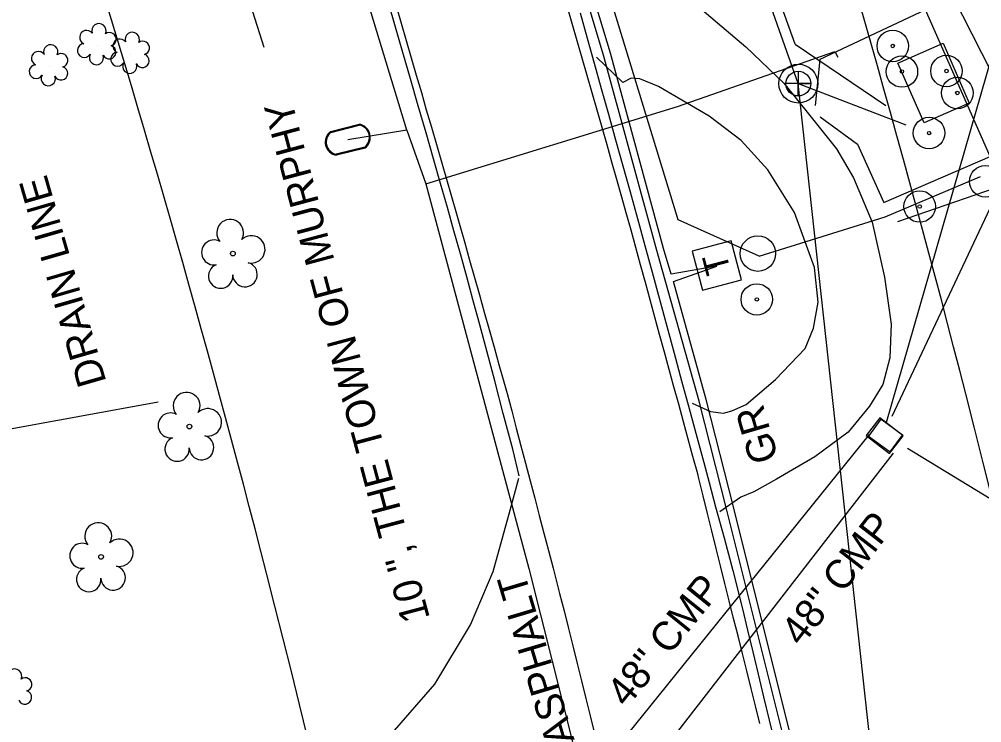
# Model space of a CAD drawing. Extents: x 472260 to 482161, y 489063 to 507124.
# Drawn here: x 474378.9 to 474512.2, y 504924.1 to 505021.6 of the extents above; entities that cross this region are included whole.
import ezdxf

# ---------------------------------------------------------------- set-up
doc = ezdxf.new("R2010")
doc.units = 0
for name, color, linetype in [('Exist Drainage Structure Manhole CELL', 7, 'Continuous'), ('Exist Plan Preparation Watershed Blue', 7, 'Continuous'), ('Exist Roads Change in Surface', 7, 'Continuous'), ('Exist Structure Minor Drop Inlet Cogo Elevation', 7, 'Continuous'), ('Exist Structure Minor Pipes CMP 66 Inch Cogo Point CELL', 7, 'Continuous'), ('Exist Utilities Water Meter CELL', 7, 'Continuous'), ('Prop Drainage Ditch Base Lines', 7, 'Continuous'), ('Prop Drainage Structure Catch Basin Convert From Junction Box Label', 7, 'Continuous'), ('Prop Drainage Structure Catch Basin Grate 840 03E CELL', 7, 'Continuous'), ('Prop Drainage Structure Drop Inlet Grate 2 Narrow Slots and Sag Grates 840 24 CELL', 7, 'Continuous'), ('Prop Drainage Structure Drop Inlet Grate 2 Wide Slots and Flat Grates 840 20 Label', 7, 'Continuous'), ('Prop Drainage Structure Drop Inlet Grate 840 16 CELL', 7, 'Continuous'), ('Prop Drainage Structure Junction Box with Manhole TB Label', 7, 'Continuous'), ('Prop Drainage Structure Pipe Collar Label', 7, 'Continuous'), ('Prop Drainage Structure Pipe CSP 36in', 7, 'Continuous'), ('Prop Drainage Structure Pipe CSP 54in', 7, 'Continuous'), ('Prop Drainage Structure Pipe Plug CELL', 7, 'Continuous'), ('Prop Drainage Structure Pipe Plug Label', 7, 'Continuous'), ('Prop Drainage Structure Pipe RCP 15in Class III', 7, 'Continuous'), ('Prop Drainage Structure Pipe RCP 18in Class III', 7, 'Continuous'), ('Prop Drainage Structure Pipe RCP 24in Class III Label', 7, 'Continuous'), ('Prop Drainage Structure Pipe RCP 66in Class IV', 7, 'Continuous'), ('Prop Drainage Structure Pipe RCP 72in Class III', 7, 'Continuous'), ('Prop Drainage Structure Pipe Side Drain 18in Label', 7, 'Continuous'), ('Prop Drainage Structure Pipe Side Drain 24in Label', 7, 'Continuous'), ('Prop Drainage Structure Pipe Stub Out CELL', 7, 'Continuous'), ('Prop Drainage Structure Pipe Welded Steel 36in', 7, 'Continuous'), ('Prop Drainage Structure Retain Label', 7, 'Continuous'), ('Prop Earthen Structure Ditch Flow Line', 7, 'Continuous'), ('Prop Earthen Structure False Sump Label', 7, 'Continuous'), ('Prop Earthen Structure V Ditch with Rip Rap Detail Label', 7, 'Continuous'), ('Prop Erosion Rip Rap Class B', 7, 'Continuous'), ('Prop Erosion Rip Rap Pad at Outlet CELL', 7, 'Continuous'), ('Prop Roadway Culvert', 7, 'Continuous'), ('Prop SS Cut Line', 7, 'Continuous'), ('Scratch_Level_2', 7, 'Continuous')]:
    doc.layers.add(name, color=color, linetype=linetype)

msp = doc.modelspace()

# ---------------------------------------------------------------- linework, layer by layer
at = {"layer": 'Exist Drainage Structure Manhole CELL'}
msp.add_lwpolyline([(474486.82, 505014.37), (474486.82, 505010.94), (474486.82, 505012.65), (474488.53, 505012.65), (474485.11, 505012.65)], dxfattribs=at)
for radius in [2.69, 1.71]:
    msp.add_circle((474486.82, 505012.65), radius, dxfattribs=at)
at = {"layer": 'Exist Plan Preparation Watershed Blue'}
msp.add_lwpolyline([(474506.88, 505018.23), (474510.5, 505009.95), (474504.23, 505007.2), (474500.61, 505015.49)], close=True, dxfattribs=at)
at = {"layer": 'Exist Structure Minor Drop Inlet Cogo Elevation'}
for centre, radius, start, end in [((472660.82, 504495.17), 1909.11, 14.39186, 20.84556), ((472660.82, 504495.17), 1809.11, 14.39186, 20.84556), ((472536.78, 504463.34), 2037.17, 356.69911, 14.39186), ((472536.78, 504463.34), 1937.17, 356.69911, 14.39186)]:
    msp.add_arc(centre, radius, start, end, dxfattribs=at)
at = {"layer": 'Exist Structure Minor Pipes CMP 66 Inch Cogo Point CELL'}
for points in [[(474432.61, 505006.18), (474408.01, 505087.04), (474380.34, 505165.05), (474364.73, 505205.19), (474329.03, 505280.4), (474302.2, 505330.62), (474278.58, 505374.8)], [(474432.61, 505006.18), (474424.42, 505004.88)], [(474432.61, 505006.18), (474435.24, 504998.77)], [(474435.24, 504998.77), (474449.47, 504945.47), (474464.02, 504887.75)]]:
    msp.add_lwpolyline(points, dxfattribs=at)
at = {"layer": 'Exist Utilities Water Meter CELL'}
for p, q in [((474486.82, 505012.65), (474501.7, 505006.95)), ((474374.41, 504964.23), (474398.13, 504968.57))]:
    msp.add_line(p, q, dxfattribs=at)
msp.add_lwpolyline([(474501.91, 504874.63), (474486.82, 505012.65), (474381.37, 505310.5), (474319.34, 505287.05), (474214.67, 505460.4), (474099.38, 505611.49), (473990.81, 505760.98)], dxfattribs=at)
at = {"layer": 'Prop Drainage Structure Catch Basin Convert From Junction Box Label'}
for p, q in [((474475.53, 504987.38), (474469.22, 504986.26)), ((474469.51, 504985.23), (474475.53, 504987.38))]:
    msp.add_line(p, q, dxfattribs=at)
for points in [[(474491.12, 504895.12), (474485.82, 504917.92), (474476.9, 504953.59), (474473.08, 504968.66), (474467.2, 504989.54), (474459.83, 505016.6), (474452.57, 505040.72), (474450.67, 505046.49), (474441.17, 505076.04), (474429.03, 505112.52), (474419.04, 505143.06), (474381.79, 505236.24)], [(474469.22, 504986.26), (474468.16, 504989.8), (474460.79, 505016.88), (474453.52, 505041.02), (474451.62, 505046.8), (474442.12, 505076.35), (474429.98, 505112.84), (474419.98, 505143.4), (474382.69, 505236.67)], [(474492.1, 504895.34), (474486.79, 504918.15), (474477.87, 504953.83), (474474.05, 504968.92), (474469.51, 504985.23)]]:
    msp.add_lwpolyline(points, dxfattribs=at)
at = {"layer": 'Prop Drainage Structure Catch Basin Grate 840 03E CELL'}
msp.add_lwpolyline([(474481.39, 504988.76), (474498.85, 504994.18), (474512.07, 504999.78)], dxfattribs=at)
at = {"layer": 'Prop Drainage Structure Drop Inlet Grate 2 Narrow Slots and Sag Grates 840 24 CELL'}
for points in [[(474431.11, 505023.42), (474431.81, 505021.02), (474432.5, 505018.62), (474433.2, 505016.22), (474433.9, 505013.82), (474434.6, 505011.42), (474435.29, 505009.02), (474435.99, 505006.62), (474436.69, 505004.22), (474437.38, 505001.81), (474438.08, 504999.41), (474438.78, 504997.01), (474439.47, 504994.61), (474439.94, 504993.02), (474440.61, 504990.61), (474441.29, 504988.2), (474441.97, 504985.8), (474442.64, 504983.39), (474443.32, 504980.98), (474444, 504978.58), (474444.67, 504976.17), (474445.35, 504973.76), (474446.03, 504971.36), (474446.48, 504969.74), (474447.12, 504967.32), (474447.75, 504964.91), (474448.39, 504962.49), (474449.02, 504960.07), (474449.66, 504957.65), (474450.3, 504955.23), (474450.93, 504952.82), (474451.57, 504950.4), (474452.2, 504947.98), (474452.84, 504945.56), (474453.47, 504943.15), (474453.76, 504942.05), (474454.37, 504939.62), (474454.97, 504937.2), (474455.57, 504934.77), (474456.17, 504932.34), (474456.77, 504929.92), (474457.38, 504927.49), (474457.98, 504925.07), (474458.58, 504922.64)], [(474481.49, 504924.02), (474480.88, 504926.45), (474480.28, 504928.87), (474479.67, 504931.3), (474479.07, 504933.73), (474478.47, 504936.15), (474477.86, 504938.58), (474477.26, 504941), (474476.66, 504943.43), (474476.05, 504945.85), (474475.45, 504948.28), (474474.85, 504950.71), (474474.24, 504953.13), (474473.64, 504955.56), (474473.03, 504957.98), (474472.88, 504958.59), (474472.22, 504961), (474471.56, 504963.41), (474470.91, 504965.82), (474470.25, 504968.24), (474469.59, 504970.65), (474468.93, 504973.06), (474468.27, 504975.47), (474467.61, 504977.88), (474466.95, 504980.29), (474466.29, 504982.7), (474465.63, 504985.12), (474464.97, 504987.53), (474464.31, 504989.94), (474463.65, 504992.35), (474462.99, 504994.76), (474462.39, 504996.94), (474461.7, 504999.35), (474461.01, 505001.75), (474460.32, 505004.15), (474459.64, 505006.56), (474458.95, 505008.96), (474458.26, 505011.36), (474457.57, 505013.77), (474456.88, 505016.17), (474456.19, 505018.57), (474455.5, 505020.97), (474454.81, 505023.38)]]:
    msp.add_lwpolyline(points, dxfattribs=at)
at = {"layer": 'Prop Drainage Structure Drop Inlet Grate 2 Wide Slots and Flat Grates 840 20 Label'}
for p, q in [((474408.5, 504989.11), (474408.5, 504989.11)), ((474402.47, 504965.15), (474402.47, 504965.15)), ((474390.23, 504947.1), (474390.23, 504947.1))]:
    msp.add_line(p, q, dxfattribs=at)
for centre in [(474408.5, 504989.11), (474402.47, 504965.15), (474390.23, 504947.1)]:
    msp.add_circle(centre, 0.326, dxfattribs=at)
for centre, radius, start, end in [((474408.12, 504991.98), 1.86, 330.1651, 219.7134), ((474405.89, 504989.26), 1.73, 62.6636, 279.3457), ((474411.05, 504989.69), 1.9, 257.1011, 134.1999), ((474406.8, 504985.99), 1.69, 111.5671, 6.231), ((474410.17, 504986.21), 1.7, 181.2822, 74.56), ((474402.09, 504968.03), 1.86, 330.1651, 219.7134), ((474399.87, 504965.31), 1.73, 62.6636, 279.3457), ((474405.02, 504965.74), 1.9, 257.1011, 134.1999), ((474400.77, 504962.03), 1.69, 111.5671, 6.231), ((474404.15, 504962.25), 1.7, 181.2822, 74.56), ((474389.85, 504949.97), 1.86, 330.1651, 219.7134), ((474392.78, 504947.68), 1.9, 257.1011, 134.1999), ((474387.63, 504947.25), 1.73, 62.6636, 279.3457), ((474388.53, 504943.97), 1.69, 111.5671, 6.231), ((474391.9, 504944.2), 1.7, 181.2822, 74.56)]:
    msp.add_arc(centre, radius, start, end, dxfattribs=at)
at = {"layer": 'Prop Drainage Structure Drop Inlet Grate 840 16 CELL'}
msp.add_lwpolyline([(474501.93, 504962.14), (474517.65, 504952.59), (474519.12, 504944.06)], dxfattribs=at)
at = {"layer": 'Prop Drainage Structure Junction Box with Manhole TB Label'}
msp.add_line((474486.36, 505018.11), (474498.95, 505009.6), dxfattribs=at)
msp.add_lwpolyline([(474486.36, 505018.11), (474381.02, 505310.5)], dxfattribs=at)
at = {"layer": 'Prop Drainage Structure Pipe Collar Label'}
msp.add_circle((474481.22, 504989.11), 2.46, dxfattribs=at)
at = {"layer": 'Prop Drainage Structure Pipe CSP 36in'}
msp.add_lwpolyline([(474481.39, 504988.76), (474470.17, 504993.79), (474442.21, 505085.29), (474423.22, 505142.48), (474392.1, 505245.46)], dxfattribs=at)
at = {"layer": 'Prop Drainage Structure Pipe CSP 54in'}
msp.add_lwpolyline([(474422.53, 505039.02), (474411.2, 505022.64), (474412.77, 505017.72)], dxfattribs=at)
at = {"layer": 'Prop Drainage Structure Pipe Plug CELL'}
msp.add_line((474516.02, 504998.86), (474500.58, 504993.49), dxfattribs=at)
at = {"layer": 'Prop Drainage Structure Pipe Plug Label'}
msp.add_lwpolyline([(474498.1, 504966.38), (474496.2, 504963.92), (474499.45, 504961.4), (474501.35, 504963.86)], close=True, dxfattribs=at)
at = {"layer": 'Prop Drainage Structure Pipe RCP 15in Class III'}
for centre, radius in [((474512.73, 504999.11), 2.18), ((474503.63, 504995.63), 2.18), ((474503.63, 504995.63), 0.24), ((474481.07, 504982.76), 2.18), ((474481.07, 504982.76), 0.24)]:
    msp.add_circle(centre, radius, dxfattribs=at)
at = {"layer": 'Prop Drainage Structure Pipe RCP 18in Class III'}
for points in [[(474562.13, 504900.47), (474558.05, 504918.25), (474552.88, 504939.87), (474549.4, 504953.17), (474547.37, 504960.35), (474536.82, 504980.92), (474525.48, 504996.52), (474518.84, 505003.91), (474508.25, 505024.72), (474502.99, 505042.57), (474500.31, 505061.24), (474500.56, 505078.84), (474500.07, 505093.34), (474498.05, 505101.43)], [(474451.62, 505040.42), (474459.32, 505034.28), (474470.76, 505025.2), (474479.57, 505017.74), (474484.8, 505012.69), (474488.4, 505008.22), (474492.11, 505003.63), (474494.48, 504999.59), (474497.07, 504993.47), (474498.76, 504985.86), (474499.67, 504979.33), (474499.49, 504974.66), (474498.53, 504970.97), (474496.7, 504967.97), (474493.71, 504964.38), (474489.1, 504960.95), (474483.79, 504957.87), (474480.64, 504956.12), (474478.87, 504955.37), (474475.93, 504953.34)], [(474472.11, 504968.41), (474474.66, 504967.26), (474476.44, 504967.01), (474477.59, 504967.35), (474479.59, 504968.19), (474483.67, 504971.65), (474487.78, 504975.94), (474488.9, 504978.76), (474489.57, 504982.37), (474489.05, 504987.17), (474486.3, 504994.78), (474482.61, 505000.73), (474478.88, 505004.79), (474474.45, 505008.14), (474467.47, 505012.25), (474464.87, 505013.32), (474463.68, 505013.39), (474462.49, 505012.79), (474458.87, 505016.33)]]:
    msp.add_lwpolyline(points, dxfattribs=at)
at = {"layer": 'Prop Drainage Structure Pipe RCP 24in Class III Label'}
for centre, radius in [((474499.9, 505017.86), 2.18), ((474499.9, 505017.86), 0.24), ((474501.17, 505014.32), 2.18), ((474507.34, 505014.4), 2.18), ((474501.17, 505014.32), 0.24), ((474508.84, 505011.35), 2.18), ((474507.34, 505014.4), 0.24), ((474508.84, 505011.35), 0.24), ((474504.93, 505005.8), 2.18), ((474504.93, 505005.8), 0.24)]:
    msp.add_circle(centre, radius, dxfattribs=at)
at = {"layer": 'Prop Drainage Structure Pipe RCP 66in Class IV'}
msp.add_line((474498.98, 504965.58), (474598.63, 505311.64), dxfattribs=at)
at = {"layer": 'Prop Drainage Structure Pipe RCP 72in Class III'}
msp.add_lwpolyline([(474495.03, 505004.26), (474498.67, 504996.19), (474513.41, 505002.57), (474504.42, 505022.89), (474489.82, 505016)], dxfattribs=at)
at = {"layer": 'Prop Drainage Structure Pipe Side Drain 18in Label'}
for p, q in [((474489.82, 505016), (474489.14, 505009.62)), ((474489.84, 505008.05), (474495.03, 505004.26))]:
    msp.add_line(p, q, dxfattribs=at)
at = {"layer": 'Prop Drainage Structure Pipe Side Drain 24in Label'}
for p, q in [((474449.26, 504905.28), (474496.7, 504964.07)), ((474450.83, 504898.01), (474500, 504961.48))]:
    msp.add_line(p, q, dxfattribs=at)
at = {"layer": 'Prop Drainage Structure Pipe Stub Out CELL'}
for points in [[(474448.15, 504958.35), (474447.26, 504962.03), (474445.95, 504966.96), (474444.77, 504971.5), (474443.36, 504976.84), (474442.58, 504979.73), (474441.75, 504982.77), (474440.89, 504985.9), (474440.01, 504989.06), (474439.12, 504992.26), (474438.21, 504995.49), (474437.27, 504998.8), (474436.28, 505002.25), (474435.25, 505005.85), (474434.17, 505009.58), (474433.08, 505013.33), (474432.04, 505016.96), (474431.02, 505020.46), (474430.04, 505023.85)], [(474456.61, 505022.45), (474457.58, 505018.96), (474458.55, 505015.46), (474459.53, 505011.95), (474460.51, 505008.43), (474461.5, 505004.87), (474462.5, 505001.28), (474463.51, 504997.64), (474464.53, 504993.95), (474465.55, 504990.24), (474466.57, 504986.52), (474467.58, 504982.8), (474468.6, 504979.06), (474469.62, 504975.3), (474470.65, 504971.49), (474471.7, 504967.64), (474472.75, 504963.74), (474473.71, 504960.19), (474474.47, 504957.39), (474475.37, 504954.05), (474476.53, 504949.74), (474477.73, 504945.22), (474479.07, 504939.9), (474479.78, 504936.97), (474480.51, 504933.93), (474481.26, 504930.84), (474482.01, 504927.7), (474482.78, 504924.51), (474483.55, 504921.3)]]:
    msp.add_lwpolyline(points, dxfattribs=at)
at = {"layer": 'Prop Drainage Structure Pipe Welded Steel 36in'}
msp.add_lwpolyline([(474435.24, 504998.77), (474470.1, 505009.46), (474491.87, 505017.1), (474492.31, 505016.33)], dxfattribs=at)
at = {"layer": 'Prop Drainage Structure Retain Label'}
msp.add_line((474499.82, 504966.6), (474570.53, 505116.8), dxfattribs=at)
at = {"layer": 'Prop Earthen Structure Ditch Flow Line'}
for points in [[(474446.91, 504953.55), (474448.09, 504957.99)], [(474345.92, 504867.53), (474348.98, 504867.32), (474351.93, 504868.46), (474369.71, 504876.99), (474388.35, 504888.21), (474413.53, 504907.31), (474428.05, 504919.81), (474436.49, 504929.49), (474441.42, 504937.69), (474444.56, 504945.08), (474446.91, 504953.55)]]:
    msp.add_lwpolyline(points, dxfattribs=at)
at = {"layer": 'Prop Earthen Structure V Ditch with Rip Rap Detail Label'}
msp.add_lwpolyline([(474499.53, 504961.64), (474501.25, 504963.96), (474498.27, 504966.16), (474496.56, 504963.84)], close=True, dxfattribs=at)
at = {"layer": 'Prop Erosion Rip Rap Class B'}
msp.add_line((474475.53, 504987.38), (474475.53, 504987.38), dxfattribs=at)
msp.add_lwpolyline([(474478.96, 504985.46), (474477.54, 504990.87), (474472.13, 504989.46), (474473.55, 504984.04), (474478.96, 504985.46)], dxfattribs=at)
at = {"layer": 'Prop Erosion Rip Rap Pad at Outlet CELL'}
for p, q in [((474389.72, 505017.93), (474389.72, 505017.93)), ((474394.33, 505016.73), (474394.33, 505016.73)), ((474383.04, 505015.01), (474383.04, 505015.01))]:
    msp.add_line(p, q, dxfattribs=at)
for centre, radius, start, end in [((474389.95, 505019.97), 0.99, 334.8391, 200.4717), ((474388.24, 505019.06), 0.968, 35.8908, 245.4216), ((474391.4, 505018.8), 0.929, 284.4567, 126.0861), ((474392.85, 505017.86), 0.968, 35.8908, 245.4216), ((474394.56, 505018.77), 0.99, 334.8391, 200.4717), ((474383.27, 505017.05), 0.99, 334.8391, 200.4717), ((474387.92, 505017.23), 0.955, 95.1099, 327.9534), ((474391.36, 505017), 0.937, 204.9913, 73.4601), ((474396.01, 505017.6), 0.929, 284.4567, 126.0861), ((474381.56, 505016.14), 0.968, 35.8908, 245.4216), ((474384.72, 505015.88), 0.929, 284.4567, 126.0861), ((474389.6, 505016.25), 0.984, 151.2797, 21.387), ((474392.53, 505016.03), 0.955, 95.1099, 327.9534), ((474395.97, 505015.81), 0.937, 204.9913, 73.4601), ((474381.24, 505014.31), 0.955, 95.1099, 327.9534), ((474384.68, 505014.08), 0.937, 204.9913, 73.4601), ((474394.21, 505015.05), 0.984, 151.2797, 21.387), ((474382.92, 505013.33), 0.984, 151.2797, 21.387), ((474378.27, 504930.6), 0.99, 334.8391, 200.4717), ((474379.71, 504929.43), 0.929, 284.4567, 126.0861), ((474379.68, 504927.63), 0.937, 204.9913, 73.4601)]:
    msp.add_arc(centre, radius, start, end, dxfattribs=at)
at = {"layer": 'Prop Roadway Culvert'}
msp.add_line((474424.42, 505004.88), (474424.42, 505004.88), dxfattribs=at)
for points in [[(474422.02, 505006.03), (474425.97, 505007.03)], [(474422.06, 505005.89), (474426.01, 505006.9)], [(474426.78, 505003.87), (474422.8, 505002.86)], [(474426.81, 505003.73), (474422.84, 505002.72)]]:
    msp.add_lwpolyline(points, dxfattribs=at)
for centre, radius, start, end in [((474425.67, 505005.2), 1.86, 307.8892, 80.5492), ((474425.68, 505005.2), 1.73, 309.368, 79.1137), ((474423.15, 505004.55), 1.86, 127.4189, 260.2203), ((474423.16, 505004.56), 1.73, 129.5418, 258.0232)]:
    msp.add_arc(centre, radius, start, end, dxfattribs=at)

# ---------------------------------------------------------------- texts
at = {"layer": 'Exist Roads Change in Surface'}
msp.add_text('ASPHALT', height=4, rotation=106.6395, dxfattribs=at).set_placement((474455.85, 504921.76))
at = {"layer": 'Prop Drainage Ditch Base Lines'}
for rotation, p in [(52.2297, (474487.26, 504934.54)), (51.0954, (474463.07, 504926.09))]:
    msp.add_text('48" CMP', height=4, rotation=rotation, dxfattribs=at).set_placement(p)
at = {"layer": 'Prop Earthen Structure False Sump Label'}
msp.add_text('GR', height=4, rotation=106.2545, dxfattribs=at).set_placement((474484.12, 504960.73))
at = {"layer": 'Prop Erosion Rip Rap Class B'}
msp.add_text('T', height=3.42, rotation=104.6687, dxfattribs=at).set_placement((474477.48, 504986.72))
at = {"layer": 'Prop SS Cut Line'}
msp.add_text('DRAIN LINE', height=4, rotation=106.1387, dxfattribs=at).set_placement((474391, 504971.34))
at = {"layer": 'Scratch_Level_2'}
msp.add_text('10 ", THE TOWN OF MURPHY', height=4, rotation=104.9405, dxfattribs=at).set_placement((474435.81, 504938.62))

doc.saveas('drawing.dxf')
